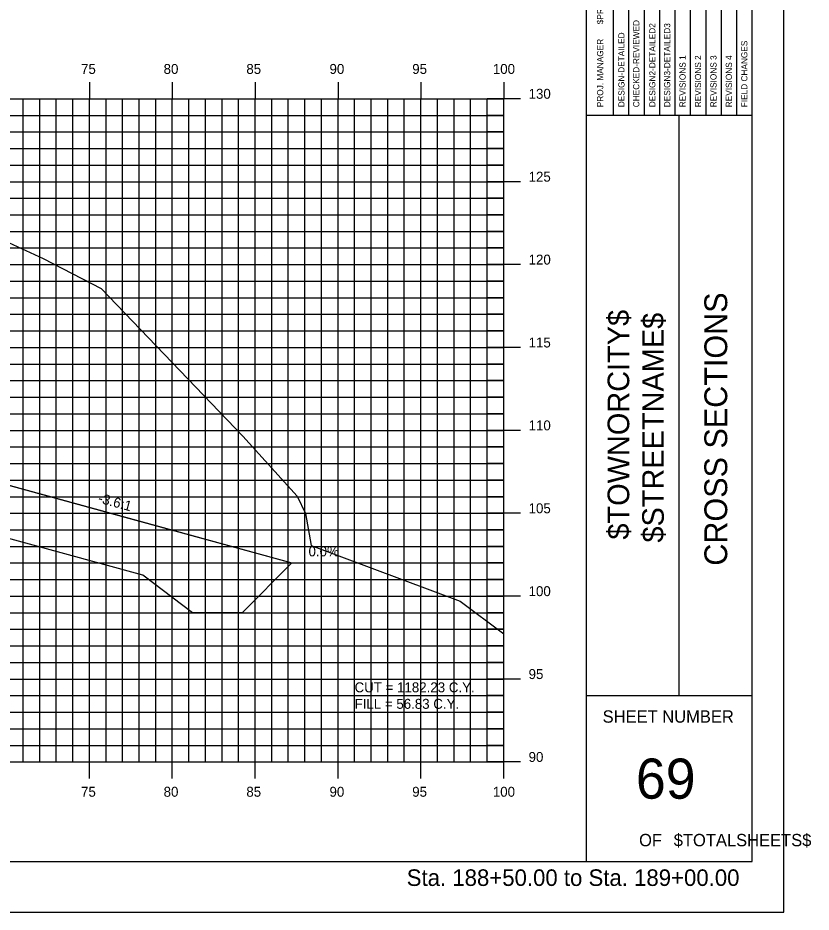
# Model space of a CAD drawing. Extents: x 850598 to 870284, y 366541 to 366651.
# Drawn here: x 861365.9 to 861413.8, y 366541.2 to 366595.1 of the extents above; entities that cross this region are included whole.
import ezdxf

# ---------------------------------------------------------------- set-up
doc = ezdxf.new("R2010")
doc.units = 0
for name, color, linetype in [('ANNOTATION', 7, 'Continuous'), ('BORDER', 7, 'Continuous'), ('D_Drainage_RipRap', 7, 'Continuous'), ('D_Roadway_Centerline', 7, 'Continuous'), ('D_Roadway_SlopeLines', 7, 'Continuous'), ('D_Text_Standard', 7, 'Continuous'), ('H_V ANNOTATION', 7, 'Continuous'), ('HIGHWAY_TITLE', 7, 'Continuous'), ('MAJOR', 7, 'Continuous'), ('MINOR', 7, 'Continuous'), ('PLOT BOUNDARY', 7, 'Continuous'), ('S_Roadway_Centerline', 7, 'Continuous')]:
    doc.layers.add(name, color=color, linetype=linetype)

msp = doc.modelspace()

# ---------------------------------------------------------------- linework, layer by layer
at = {"layer": 'BORDER'}
for p, q in [((861400.211, 366544.225), (861400.211, 366649.225)), ((861410.211, 366544.225), (861410.211, 366649.225)), ((861400.211, 366589.228), (861410.211, 366589.228)), ((861405.802, 366554.228), (861405.802, 366589.228)), ((861400.211, 366554.228), (861410.211, 366554.228)), ((861250.211, 366544.225), (861410.211, 366544.225))]:
    msp.add_line(p, q, dxfattribs=at)
for points in [[(861402.759, 366589.231), (861402.759, 366606.728)], [(861403.69, 366606.728), (861403.69, 366589.231)], [(861404.622, 366589.231), (861404.622, 366606.728)], [(861405.554, 366589.231), (861405.554, 366606.728)], [(861406.486, 366589.231), (861406.486, 366606.728)], [(861407.417, 366589.231), (861407.417, 366606.728)], [(861408.349, 366589.231), (861408.349, 366606.728)], [(861409.281, 366589.231), (861409.281, 366606.728)], [(861401.827, 366589.231), (861401.827, 366606.022)]]:
    msp.add_lwpolyline(points, dxfattribs=at)
at = {"layer": 'D_Drainage_RipRap'}
msp.add_lwpolyline([(861360.558, 366568.225), (861372.565, 366564.931), (861382.427, 366562.225), (861379.427, 366559.225), (861376.427, 366559.225), (861373.427, 366561.481), (861361.42, 366564.775), (861360.558, 366566.725), (861318.29, 366578.322), (861318.29, 366579.822)], close=True, dxfattribs=at)
at = {"layer": 'D_Roadway_Centerline'}
msp.add_lwpolyline([(861269.426, 366578.194), (861269.623, 366578.19), (861269.819, 366578.159), (861270.015, 366578.102), (861270.211, 366578.017), (861274.013, 366579.284), (861280.211, 366581.35), (861284.211, 366581.59), (861295.211, 366581.92), (861306.211, 366582.184), (861310.211, 366581.96), (861312.211, 366581.848), (861318.29, 366579.822), (861360.558, 366568.225), (861372.565, 366564.931), (861382.427, 366562.225), (861386.427, 366562.225)], dxfattribs=at)
at = {"layer": 'D_Roadway_SlopeLines'}
msp.add_lwpolyline([(861318.29, 366579.822), (861382.427, 366562.225), (861382.427, 366562.225)], dxfattribs=at)
at = {"layer": 'MAJOR'}
for p, q in [((861370.211, 366591.227), (861370.211, 366590.225)), ((861370.211, 366591.227), (861370.211, 366590.225)), ((861375.211, 366591.227), (861375.211, 366590.225)), ((861375.211, 366591.227), (861375.211, 366590.225)), ((861380.211, 366591.227), (861380.211, 366590.225)), ((861380.211, 366591.227), (861380.211, 366590.225)), ((861385.211, 366591.227), (861385.211, 366590.225)), ((861385.211, 366591.227), (861385.211, 366590.225)), ((861390.211, 366591.227), (861390.211, 366590.225)), ((861390.211, 366591.227), (861390.211, 366590.225)), ((861395.211, 366591.227), (861395.211, 366590.225)), ((861395.211, 366591.227), (861395.211, 366590.225)), ((861255.211, 366590.225), (861395.211, 366590.225)), ((861255.211, 366590.225), (861395.211, 366590.225)), ((861255.211, 366590.225), (861395.211, 366590.225)), ((861255.211, 366590.225), (861395.211, 366590.225)), ((861370.211, 366550.225), (861370.211, 366590.225)), ((861370.211, 366550.225), (861370.211, 366590.225)), ((861375.211, 366550.225), (861375.211, 366590.225)), ((861375.211, 366550.225), (861375.211, 366590.225)), ((861380.211, 366550.225), (861380.211, 366590.225)), ((861380.211, 366550.225), (861380.211, 366590.225)), ((861385.211, 366550.225), (861385.211, 366590.225)), ((861385.211, 366550.225), (861385.211, 366590.225)), ((861390.211, 366550.225), (861390.211, 366590.225)), ((861390.211, 366550.225), (861390.211, 366590.225)), ((861396.213, 366590.225), (861394.209, 366590.225)), ((861396.213, 366590.225), (861394.209, 366590.225)), ((861395.211, 366550.225), (861395.211, 366590.225)), ((861395.211, 366550.225), (861395.211, 366590.225)), ((861395.211, 366550.225), (861395.211, 366590.225)), ((861395.211, 366550.225), (861395.211, 366590.225)), ((861255.211, 366585.225), (861395.211, 366585.225)), ((861255.211, 366585.225), (861395.211, 366585.225)), ((861396.213, 366585.225), (861394.209, 366585.225)), ((861396.213, 366585.225), (861394.209, 366585.225)), ((861255.211, 366580.225), (861395.211, 366580.225)), ((861255.211, 366580.225), (861395.211, 366580.225)), ((861396.213, 366580.225), (861394.209, 366580.225)), ((861396.213, 366580.225), (861394.209, 366580.225)), ((861255.211, 366575.225), (861395.211, 366575.225)), ((861255.211, 366575.225), (861395.211, 366575.225)), ((861396.213, 366575.225), (861394.209, 366575.225)), ((861396.213, 366575.225), (861394.209, 366575.225)), ((861255.211, 366570.225), (861395.211, 366570.225)), ((861255.211, 366570.225), (861395.211, 366570.225)), ((861396.213, 366570.225), (861394.209, 366570.225)), ((861396.213, 366570.225), (861394.209, 366570.225)), ((861255.211, 366565.225), (861395.211, 366565.225)), ((861255.211, 366565.225), (861395.211, 366565.225)), ((861396.213, 366565.225), (861394.209, 366565.225)), ((861396.213, 366565.225), (861394.209, 366565.225)), ((861255.211, 366560.225), (861395.211, 366560.225)), ((861255.211, 366560.225), (861395.211, 366560.225)), ((861396.213, 366560.225), (861394.209, 366560.225)), ((861396.213, 366560.225), (861394.209, 366560.225)), ((861255.211, 366555.225), (861395.211, 366555.225)), ((861255.211, 366555.225), (861395.211, 366555.225)), ((861396.213, 366555.225), (861394.209, 366555.225)), ((861396.213, 366555.225), (861394.209, 366555.225)), ((861255.211, 366550.225), (861395.211, 366550.225)), ((861255.211, 366550.225), (861395.211, 366550.225)), ((861255.211, 366550.225), (861395.211, 366550.225)), ((861255.211, 366550.225), (861395.211, 366550.225)), ((861370.211, 366549.223), (861370.211, 366550.225)), ((861370.211, 366549.223), (861370.211, 366550.225)), ((861375.211, 366549.223), (861375.211, 366550.225)), ((861375.211, 366549.223), (861375.211, 366550.225)), ((861380.211, 366549.223), (861380.211, 366550.225)), ((861380.211, 366549.223), (861380.211, 366550.225)), ((861385.211, 366549.223), (861385.211, 366550.225)), ((861385.211, 366549.223), (861385.211, 366550.225)), ((861390.211, 366549.223), (861390.211, 366550.225)), ((861390.211, 366549.223), (861390.211, 366550.225)), ((861396.213, 366550.225), (861394.209, 366550.225)), ((861396.213, 366550.225), (861394.209, 366550.225)), ((861395.211, 366549.223), (861395.211, 366550.225)), ((861395.211, 366549.223), (861395.211, 366550.225))]:
    msp.add_line(p, q, dxfattribs=at)
at = {"layer": 'MINOR'}
for p, q in [((861366.211, 366550.225), (861366.211, 366590.225)), ((861366.211, 366550.225), (861366.211, 366590.225)), ((861367.211, 366550.225), (861367.211, 366590.225)), ((861367.211, 366550.225), (861367.211, 366590.225)), ((861368.211, 366550.225), (861368.211, 366590.225)), ((861368.211, 366550.225), (861368.211, 366590.225)), ((861369.211, 366550.225), (861369.211, 366590.225)), ((861369.211, 366550.225), (861369.211, 366590.225)), ((861371.211, 366550.225), (861371.211, 366590.225)), ((861371.211, 366550.225), (861371.211, 366590.225)), ((861372.211, 366550.225), (861372.211, 366590.225)), ((861372.211, 366550.225), (861372.211, 366590.225)), ((861373.211, 366550.225), (861373.211, 366590.225)), ((861373.211, 366550.225), (861373.211, 366590.225)), ((861374.211, 366550.225), (861374.211, 366590.225)), ((861374.211, 366550.225), (861374.211, 366590.225)), ((861376.211, 366550.225), (861376.211, 366590.225)), ((861376.211, 366550.225), (861376.211, 366590.225)), ((861377.211, 366550.225), (861377.211, 366590.225)), ((861377.211, 366550.225), (861377.211, 366590.225)), ((861378.211, 366550.225), (861378.211, 366590.225)), ((861378.211, 366550.225), (861378.211, 366590.225)), ((861379.211, 366550.225), (861379.211, 366590.225)), ((861379.211, 366550.225), (861379.211, 366590.225)), ((861381.211, 366550.225), (861381.211, 366590.225)), ((861381.211, 366550.225), (861381.211, 366590.225)), ((861382.211, 366550.225), (861382.211, 366590.225)), ((861382.211, 366550.225), (861382.211, 366590.225)), ((861383.211, 366550.225), (861383.211, 366590.225)), ((861383.211, 366550.225), (861383.211, 366590.225)), ((861384.211, 366550.225), (861384.211, 366590.225)), ((861384.211, 366550.225), (861384.211, 366590.225)), ((861386.211, 366550.225), (861386.211, 366590.225)), ((861386.211, 366550.225), (861386.211, 366590.225)), ((861387.211, 366550.225), (861387.211, 366590.225)), ((861387.211, 366550.225), (861387.211, 366590.225)), ((861388.211, 366550.225), (861388.211, 366590.225)), ((861388.211, 366550.225), (861388.211, 366590.225)), ((861389.211, 366550.225), (861389.211, 366590.225)), ((861389.211, 366550.225), (861389.211, 366590.225)), ((861391.211, 366550.225), (861391.211, 366590.225)), ((861391.211, 366550.225), (861391.211, 366590.225)), ((861392.211, 366550.225), (861392.211, 366590.225)), ((861392.211, 366550.225), (861392.211, 366590.225)), ((861393.211, 366550.225), (861393.211, 366590.225)), ((861393.211, 366550.225), (861393.211, 366590.225)), ((861394.211, 366550.225), (861394.211, 366590.225)), ((861394.211, 366550.225), (861394.211, 366590.225)), ((861255.211, 366589.225), (861395.211, 366589.225)), ((861255.211, 366589.225), (861395.211, 366589.225)), ((861395.211, 366589.225), (861394.209, 366589.225)), ((861395.211, 366589.225), (861394.209, 366589.225)), ((861255.211, 366588.225), (861395.211, 366588.225)), ((861255.211, 366588.225), (861395.211, 366588.225)), ((861395.211, 366588.225), (861394.209, 366588.225)), ((861395.211, 366588.225), (861394.209, 366588.225)), ((861255.211, 366587.225), (861395.211, 366587.225)), ((861255.211, 366587.225), (861395.211, 366587.225)), ((861395.211, 366587.225), (861394.209, 366587.225)), ((861395.211, 366587.225), (861394.209, 366587.225)), ((861255.211, 366586.225), (861395.211, 366586.225)), ((861255.211, 366586.225), (861395.211, 366586.225)), ((861395.211, 366586.225), (861394.209, 366586.225)), ((861395.211, 366586.225), (861394.209, 366586.225)), ((861255.211, 366584.225), (861395.211, 366584.225)), ((861255.211, 366584.225), (861395.211, 366584.225)), ((861395.211, 366584.225), (861394.209, 366584.225)), ((861395.211, 366584.225), (861394.209, 366584.225)), ((861255.211, 366583.225), (861395.211, 366583.225)), ((861255.211, 366583.225), (861395.211, 366583.225)), ((861395.211, 366583.225), (861394.209, 366583.225)), ((861395.211, 366583.225), (861394.209, 366583.225)), ((861255.211, 366582.225), (861395.211, 366582.225)), ((861255.211, 366582.225), (861395.211, 366582.225)), ((861395.211, 366582.225), (861394.209, 366582.225)), ((861395.211, 366582.225), (861394.209, 366582.225)), ((861255.211, 366581.225), (861395.211, 366581.225)), ((861255.211, 366581.225), (861395.211, 366581.225)), ((861395.211, 366581.225), (861394.209, 366581.225)), ((861395.211, 366581.225), (861394.209, 366581.225)), ((861255.211, 366579.225), (861395.211, 366579.225)), ((861255.211, 366579.225), (861395.211, 366579.225)), ((861395.211, 366579.225), (861394.209, 366579.225)), ((861395.211, 366579.225), (861394.209, 366579.225)), ((861255.211, 366578.225), (861395.211, 366578.225)), ((861255.211, 366578.225), (861395.211, 366578.225)), ((861395.211, 366578.225), (861394.209, 366578.225)), ((861395.211, 366578.225), (861394.209, 366578.225)), ((861255.211, 366577.225), (861395.211, 366577.225)), ((861255.211, 366577.225), (861395.211, 366577.225)), ((861395.211, 366577.225), (861394.209, 366577.225)), ((861395.211, 366577.225), (861394.209, 366577.225)), ((861255.211, 366576.225), (861395.211, 366576.225)), ((861255.211, 366576.225), (861395.211, 366576.225)), ((861395.211, 366576.225), (861394.209, 366576.225)), ((861395.211, 366576.225), (861394.209, 366576.225)), ((861255.211, 366574.225), (861395.211, 366574.225)), ((861255.211, 366574.225), (861395.211, 366574.225)), ((861395.211, 366574.225), (861394.209, 366574.225)), ((861395.211, 366574.225), (861394.209, 366574.225)), ((861255.211, 366573.225), (861395.211, 366573.225)), ((861255.211, 366573.225), (861395.211, 366573.225)), ((861395.211, 366573.225), (861394.209, 366573.225)), ((861395.211, 366573.225), (861394.209, 366573.225)), ((861255.211, 366572.225), (861395.211, 366572.225)), ((861255.211, 366572.225), (861395.211, 366572.225)), ((861395.211, 366572.225), (861394.209, 366572.225)), ((861395.211, 366572.225), (861394.209, 366572.225)), ((861255.211, 366571.225), (861395.211, 366571.225)), ((861255.211, 366571.225), (861395.211, 366571.225)), ((861395.211, 366571.225), (861394.209, 366571.225)), ((861395.211, 366571.225), (861394.209, 366571.225)), ((861255.211, 366569.225), (861395.211, 366569.225)), ((861255.211, 366569.225), (861395.211, 366569.225)), ((861395.211, 366569.225), (861394.209, 366569.225)), ((861395.211, 366569.225), (861394.209, 366569.225)), ((861255.211, 366568.225), (861395.211, 366568.225)), ((861255.211, 366568.225), (861395.211, 366568.225)), ((861395.211, 366568.225), (861394.209, 366568.225)), ((861395.211, 366568.225), (861394.209, 366568.225)), ((861255.211, 366567.225), (861395.211, 366567.225)), ((861255.211, 366567.225), (861395.211, 366567.225)), ((861395.211, 366567.225), (861394.209, 366567.225)), ((861395.211, 366567.225), (861394.209, 366567.225)), ((861255.211, 366566.225), (861395.211, 366566.225)), ((861255.211, 366566.225), (861395.211, 366566.225)), ((861395.211, 366566.225), (861394.209, 366566.225)), ((861395.211, 366566.225), (861394.209, 366566.225)), ((861255.211, 366564.225), (861395.211, 366564.225)), ((861255.211, 366564.225), (861395.211, 366564.225)), ((861395.211, 366564.225), (861394.209, 366564.225)), ((861395.211, 366564.225), (861394.209, 366564.225)), ((861255.211, 366563.225), (861395.211, 366563.225)), ((861255.211, 366563.225), (861395.211, 366563.225)), ((861395.211, 366563.225), (861394.209, 366563.225)), ((861395.211, 366563.225), (861394.209, 366563.225)), ((861255.211, 366562.225), (861395.211, 366562.225)), ((861255.211, 366562.225), (861395.211, 366562.225)), ((861395.211, 366562.225), (861394.209, 366562.225)), ((861395.211, 366562.225), (861394.209, 366562.225)), ((861255.211, 366561.225), (861395.211, 366561.225)), ((861255.211, 366561.225), (861395.211, 366561.225)), ((861395.211, 366561.225), (861394.209, 366561.225)), ((861395.211, 366561.225), (861394.209, 366561.225)), ((861255.211, 366559.225), (861395.211, 366559.225)), ((861255.211, 366559.225), (861395.211, 366559.225)), ((861395.211, 366559.225), (861394.209, 366559.225)), ((861395.211, 366559.225), (861394.209, 366559.225)), ((861255.211, 366558.225), (861395.211, 366558.225)), ((861255.211, 366558.225), (861395.211, 366558.225)), ((861395.211, 366558.225), (861394.209, 366558.225)), ((861395.211, 366558.225), (861394.209, 366558.225)), ((861255.211, 366557.225), (861395.211, 366557.225)), ((861255.211, 366557.225), (861395.211, 366557.225)), ((861395.211, 366557.225), (861394.209, 366557.225)), ((861395.211, 366557.225), (861394.209, 366557.225)), ((861255.211, 366556.225), (861395.211, 366556.225)), ((861255.211, 366556.225), (861395.211, 366556.225)), ((861395.211, 366556.225), (861394.209, 366556.225)), ((861395.211, 366556.225), (861394.209, 366556.225)), ((861255.211, 366554.225), (861395.211, 366554.225)), ((861255.211, 366554.225), (861395.211, 366554.225)), ((861395.211, 366554.225), (861394.209, 366554.225)), ((861395.211, 366554.225), (861394.209, 366554.225)), ((861255.211, 366553.225), (861395.211, 366553.225)), ((861255.211, 366553.225), (861395.211, 366553.225)), ((861395.211, 366553.225), (861394.209, 366553.225)), ((861395.211, 366553.225), (861394.209, 366553.225)), ((861255.211, 366552.225), (861395.211, 366552.225)), ((861255.211, 366552.225), (861395.211, 366552.225)), ((861395.211, 366552.225), (861394.209, 366552.225)), ((861395.211, 366552.225), (861394.209, 366552.225)), ((861255.211, 366551.225), (861395.211, 366551.225)), ((861255.211, 366551.225), (861395.211, 366551.225)), ((861395.211, 366551.225), (861394.209, 366551.225)), ((861395.211, 366551.225), (861394.209, 366551.225))]:
    msp.add_line(p, q, dxfattribs=at)
at = {"layer": 'PLOT BOUNDARY'}
msp.add_lwpolyline([(861242.118, 366541.166), (861412.118, 366541.166), (861412.118, 366651.166), (861242.118, 366651.166)], close=True, dxfattribs=at)
at = {"layer": 'S_Roadway_Centerline'}
msp.add_lwpolyline([(861315.929, 366580.392), (861324.392, 366580.648), (861326.894, 366580.716), (861335.382, 366580.525), (861337.646, 366580.47), (861338.905, 366580.388), (861342.386, 366580.168), (861343.194, 366580.062), (861347.791, 366579.487), (861350.912, 366578.772), (861353.857, 366578.017), (861358.61, 366580.487), (861362.945, 366582.635), (861367.424, 366580.587), (861370.917, 366578.787), (861379.46, 366569.873), (861382.749, 366566.254), (861383.241, 366565.212), (861383.6, 366563.285), (861392.579, 366559.92), (861395.211, 366557.957)], dxfattribs=at)

# ---------------------------------------------------------------- texts
at = {"layer": 'ANNOTATION'}
msp.add_text('-3.6:1', height=0.6, rotation=344.6578, dxfattribs=at).set_placement((861370.688, 366565.883))
msp.add_text('0.0%', height=0.6, dxfattribs=at).set_placement((861383.432, 366562.625))
at = {"layer": 'BORDER'}
for s, height, rotation, p in [('$PROJMANAGER$', 0.37275, 90, (861401.216, 366594.723)), ('CHECKED-REVIEWED', 0.37275, 90, (861403.392, 366589.716)), ('DESIGN2-DETAILED2', 0.37275, 90, (861404.361, 366589.716)), ('DESIGN3-DETAILED3', 0.37275, 90, (861405.256, 366589.716)), ('PROJ. MANAGER', 0.37275, 90, (861401.216, 366589.716)), ('DESIGN-DETAILED', 0.37275, 90, (861402.498, 366589.716)), ('FIELD CHANGES', 0.37275, 90, (861409.914, 366589.716)), ('REVISIONS 1', 0.37275, 90, (861406.187, 366589.716)), ('REVISIONS 2', 0.37275, 90, (861407.119, 366589.716)), ('REVISIONS 3', 0.37275, 90, (861408.051, 366589.716)), ('REVISIONS 4', 0.37275, 90, (861408.982, 366589.716)), ('CROSS SECTIONS', 1.37787, 90, (861408.696, 366562.062)), ('SHEET NUMBER', 0.74527, 360, (861401.177, 366552.592)), ('69', 2.4194, 360, (861403.187, 366548.008)), ('OF', 0.7453, 360, (861403.378, 366545.138)), ('$TOTALSHEETS$', 0.74527, 360, (861405.468, 366545.138))]:
    msp.add_text(s, height=height, rotation=rotation, dxfattribs=at).set_placement(p)
at = {"layer": 'D_Text_Standard'}
for s, p in [('CUT = 1182.23 C.Y.', (861386.211, 366554.425)), ('FILL = 56.83 C.Y.', (861386.211, 366553.429))]:
    msp.add_text(s, height=0.6, dxfattribs=at).set_placement(p)
at = {"layer": 'H_V ANNOTATION'}
for s, height, p in [('75', 0.6, (861369.705, 366591.725)), ('80', 0.6, (861374.687, 366591.725)), ('85', 0.6, (861379.679, 366591.725)), ('90', 0.6, (861384.697, 366591.725)), ('95', 0.6, (861389.689, 366591.725)), ('100', 0.6, (861394.553, 366591.725)), ('130', 0.6, (861396.711, 366590.225)), ('125', 0.6, (861396.711, 366585.225)), ('120', 0.6, (861396.711, 366580.225)), ('115', 0.6, (861396.711, 366575.225)), ('110', 0.6, (861396.711, 366570.225)), ('105', 0.6, (861396.711, 366565.225)), ('100', 0.6, (861396.711, 366560.225)), ('95', 0.6, (861396.711, 366555.225)), ('90', 0.6, (861396.711, 366550.225)), ('75', 0.6, (861369.705, 366548.125)), ('80', 0.6, (861374.687, 366548.125)), ('85', 0.6, (861379.679, 366548.125)), ('90', 0.6, (861384.697, 366548.125)), ('95', 0.6, (861389.689, 366548.125)), ('100', 0.6, (861394.553, 366548.125)), ('Sta. 188+50.00 to Sta. 189+00.00', 1.0002, (861389.357, 366542.745))]:
    msp.add_text(s, height=height, dxfattribs=at).set_placement(p)
at = {"layer": 'HIGHWAY_TITLE'}
for s, p in [('$TOWNORCITY$', (861402.784, 366563.637)), ('$STREETNAME$', (861404.871, 366563.457))]:
    msp.add_text(s, height=1.30428, rotation=90, dxfattribs=at).set_placement(p)

doc.saveas('drawing.dxf')
